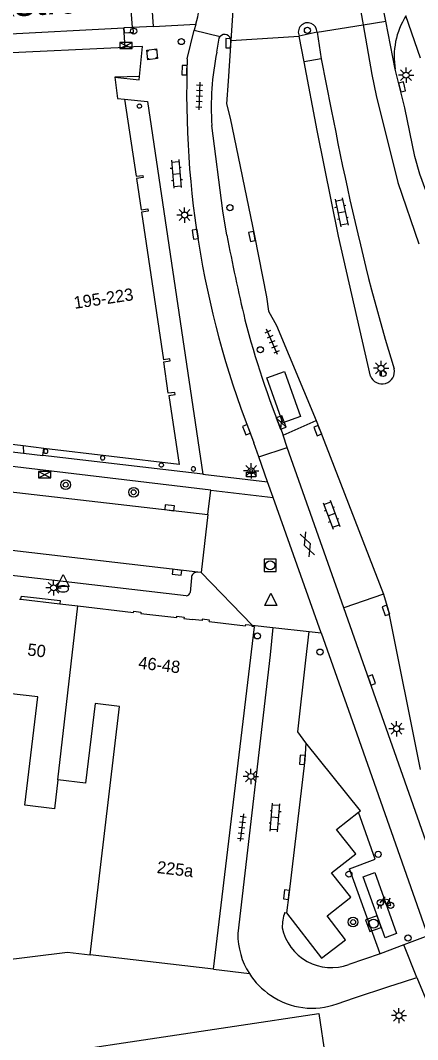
# Model space of a CAD drawing. Extents: x 132998 to 136004, y 396998 to 398512.
# Drawn here: x 134440.5 to 134473, y 397050.1 to 397133.5 of the extents above; entities that cross this region are included whole.
import ezdxf

# ---------------------------------------------------------------- set-up
doc = ezdxf.new("R2010")
doc.units = 0
for name, color, linetype in [('gg-anno-huisnummerreeks BGT', 7, 'Continuous'), ('gg-anno-openbare ruimte label', 7, 'Continuous'), ('gg-bbg-abri', 7, 'Continuous'), ('gg-bbg-gedigitaliseerde bebouwing', 7, 'Continuous'), ('gg-bbg-hoofdgebouw', 7, 'Continuous'), ('gg-bbg-onder overbouw', 7, 'Continuous'), ('gg-bbg-pand overbouw', 7, 'Continuous'), ('gg-bbg-pilaar onder overbouw', 7, 'Continuous'), ('gg-bbg-tussenscheiding', 7, 'Continuous'), ('gg-knt-verharding', 7, 'Continuous'), ('gg-knt-verharding nz', 7, 'Continuous'), ('gt-bbg-plantopografie pand', 7, 'Continuous'), ('gt-grn-vlakafsluiter', 7, 'Continuous'), ('gt-grn-weggrens', 7, 'Continuous'), ('gt-symb-afvalbak', 7, 'Continuous'), ('gt-symb-bloembak', 7, 'Continuous'), ('gt-symb-boom', 7, 'Continuous'), ('gt-symb-brandkraan', 7, 'Continuous'), ('gt-symb-fietsenrek', 7, 'Continuous'), ('gt-symb-gesloten verharding', 7, 'Continuous'), ('gt-symb-kast', 7, 'Continuous'), ('gt-symb-klinker verharding', 7, 'Continuous'), ('gt-symb-kolk', 7, 'Continuous'), ('gt-symb-lichtmast', 7, 'Continuous'), ('gt-symb-rioolschacht', 7, 'Continuous'), ('gt-symb-tegel verharding', 7, 'Continuous'), ('gt-symb-verkeersbordpaal', 7, 'Continuous'), ('gt-symb-waterafsluiter', 7, 'Continuous'), ('gt-symb-zuilkast', 7, 'Continuous')]:
    doc.layers.add(name, color=color, linetype=linetype)

# ---------------------------------------------------------------- blocks, each defined once
blk = doc.blocks.new('gt0-KAST')
at = {"layer": 'gt-symb-kast'}
for p, q in [((-0.501, -0.249), (0.501, 0.249)), ((-0.501, 0.249), (0.501, -0.249))]:
    blk.add_line(p, q, dxfattribs=at)
blk.add_lwpolyline([(0.501, 0.249), (-0.501, 0.249), (-0.501, -0.249), (0.501, -0.249)], close=True, dxfattribs=at)
blk = doc.blocks.new('gt0-KOLK')
at = {"layer": 'gt-symb-kolk'}
blk.add_lwpolyline([(0, 0), (0.375, 0), (0.375, 0.4), (-0.375, 0.4), (-0.375, 0), (0, 0)], dxfattribs=at)
blk = doc.blocks.new('gt0-VPAAL')
at = {"layer": 'gt-symb-verkeersbordpaal'}
blk.add_circle((0, 0), 0.25, dxfattribs=at)
blk = doc.blocks.new('gt0-BBAK')
at = {"layer": 'gt-symb-bloembak'}
for points in [[(-0.3, 0.4), (-0.3, 0.3), (-0.4, 0.3)], [(0.4, 0.3), (0.3, 0.3), (0.3, 0.4)], [(-0.4, -0.3), (-0.3, -0.3), (-0.3, -0.4)], [(0.3, -0.4), (0.3, -0.3), (0.4, -0.3)]]:
    blk.add_lwpolyline(points, dxfattribs=at)
blk.add_lwpolyline([(0.4, -0.4), (-0.4, -0.4), (-0.4, 0.4), (0.4, 0.4)], close=True, dxfattribs=at)
blk = doc.blocks.new('gt0-KL1')
at = {"layer": 'gt-symb-klinker verharding'}
for p, q in [((-1.15, 0.3), (1.15, 0.3)), ((-1, -0.3), (-1, 0.3)), ((-0.5, 0.3), (-0.5, 0.45)), ((0, -0.3), (0, 0.3)), ((0.5, 0.3), (0.5, 0.45)), ((1, -0.3), (1, 0.3)), ((-1.15, -0.3), (1.15, -0.3)), ((-0.5, -0.45), (-0.5, -0.3)), ((0.5, -0.45), (0.5, -0.3))]:
    blk.add_line(p, q, dxfattribs=at)
blk = doc.blocks.new('gt0-LMAST')
at = {"layer": 'gt-symb-lichtmast'}
for p, q in [((-0.182, 0.173), (-0.447, 0.438)), ((-0.005, 0.246), (-0.005, 0.621)), ((0.172, 0.173), (0.437, 0.438)), ((-0.255, -0.004), (-0.63, -0.004)), ((-0.182, -0.181), (-0.447, -0.446)), ((-0.005, -0.254), (-0.005, -0.629)), ((0.437, -0.446), (0.172, -0.181)), ((0.245, -0.004), (0.62, -0.004))]:
    blk.add_line(p, q, dxfattribs=at)
blk.add_circle((-0.005, -0.004), 0.25, dxfattribs=at)
blk = doc.blocks.new('gt0-TEG1')
at = {"layer": 'gt-symb-tegel verharding'}
for p, q in [((-1.125, 0), (1.125, 0)), ((-0.9, -0.25), (-0.9, 0.25)), ((-0.45, -0.25), (-0.45, 0.25)), ((0, -0.25), (0, 0.25)), ((0.45, -0.25), (0.45, 0.25)), ((0.9, -0.25), (0.9, 0.25))]:
    blk.add_line(p, q, dxfattribs=at)
blk = doc.blocks.new('gt0-BOOM')
at = {"layer": 'gt-symb-boom'}
for radius in [0.4, 0.2]:
    blk.add_circle((0, 0), radius, dxfattribs=at)
blk = doc.blocks.new('gt0-BR')
at = {"layer": 'gt-symb-brandkraan'}
for centre, radius, start, end in [((-0.244, 0), 0.206, 107.56694, 252.43307), ((0.599, -2.664), 3, 106.89205, 107.56694), ((0, -0.691), 0.938, 73.10799, 106.89205), ((-0.599, -2.664), 3, 72.43309, 73.10799), ((0.244, 0), 0.206, 287.56695, 72.43309), ((0.599, 2.664), 3, 252.43307, 253.10797), ((0, 0.691), 0.938, 253.10797, 286.89206), ((-0.599, 2.664), 3, 286.89206, 287.56695)]:
    blk.add_arc(centre, radius, start, end, dxfattribs=at)
blk = doc.blocks.new('gt0-WAFSL')
at = {"layer": 'gt-symb-waterafsluiter'}
for p, q in [((-0.5, -0.333), (0, 0.667)), ((0, 0.667), (0.5, -0.333)), ((0.5, -0.333), (-0.5, -0.333))]:
    blk.add_line(p, q, dxfattribs=at)
blk = doc.blocks.new('gt0-ABAK')
at = {"layer": 'gt-symb-afvalbak'}
blk.add_lwpolyline([(0.375, -0.5), (-0.375, -0.5), (-0.375, -0.1), (0.375, -0.1)], close=True, dxfattribs=at)
blk.add_circle((0, 0), 0.1, dxfattribs=at)
blk = doc.blocks.new('gt0-RS')
at = {"layer": 'gt-symb-rioolschacht'}
blk.add_lwpolyline([(-0.5, -0.5), (0.5, -0.5), (0.5, 0.5), (-0.5, 0.5)], close=True, dxfattribs=at)
blk.add_circle((0, 0), 0.375, dxfattribs=at)
blk = doc.blocks.new('gt0-FREK')
at = {"layer": 'gt-symb-fietsenrek'}
for p, q in [((0.757, 0.841), (0.866, 0.816)), ((0.259, 0.762), (0.294, 0.823)), ((0.54, 0.335), (0.259, 0.762)), ((0.294, 0.823), (0.767, 0.714)), ((0.767, 0.714), (0.54, 0.335)), ((0.767, 0.714), (0.84, 0.822)), ((0.895, 0.252), (0.767, 0.714))]:
    blk.add_line(p, q, dxfattribs=at)
for points in [[(0.294, 0.823), (0.36, 0.937), (0.452, 0.935)], [(-0.124, 0), (-0.047, 0.312), (0.053, 0.312), (0.12, 0)], [(0.036, 0.476), (0.228, 0.708), (0.259, 0.762)], [(0.54, 0.335), (0.555, 0.305), (0.895, 0.252)]]:
    blk.add_lwpolyline(points, dxfattribs=at)
for centre in [(0.036, 0.476), (0.895, 0.252)]:
    blk.add_circle(centre, 0.252, dxfattribs=at)
blk = doc.blocks.new('gt0-GESVH1')
at = {"layer": 'gt-symb-gesloten verharding'}
for p, q in [((-0.992, -0.261), (0.008, 0.239)), ((0.008, -0.261), (-0.992, 0.239)), ((0.008, 0.239), (1.008, -0.261)), ((1.008, 0.239), (0.008, -0.261))]:
    blk.add_line(p, q, dxfattribs=at)
blk = doc.blocks.new('gt0-ZKAST')
at = {"layer": 'gt-symb-zuilkast'}
for p, q in [((-0.501, -0.249), (0.501, 0.249)), ((-0.501, 0.249), (0.501, -0.249))]:
    blk.add_line(p, q, dxfattribs=at)
blk.add_lwpolyline([(0.501, 0.249), (-0.501, 0.249), (-0.501, -0.249), (0.501, -0.249)], close=True, dxfattribs=at)

msp = doc.modelspace()

# ---------------------------------------------------------------- linework, layer by layer
at = {"layer": 'gg-bbg-abri'}
msp.add_lwpolyline([(134463.429, 397101.056), (134461.988, 397100.54), (134460.679, 397104.224), (134462.121, 397104.736), (134463.429, 397101.056)], dxfattribs=at)
at = {"layer": 'gg-bbg-gedigitaliseerde bebouwing'}
msp.add_line((134456.3, 397055.84), (134446.244, 397057.011), dxfattribs=at)
for points in [[(134443.593, 397071.333), (134443.314, 397068.977), (134440.907, 397069.262), (134441.954, 397078.129), (134439.555, 397078.412)], [(134446.244, 397057.011), (134448.635, 397077.343), (134446.63, 397077.579), (134445.864, 397071.065), (134443.593, 397071.333)]]:
    msp.add_lwpolyline(points, dxfattribs=at)
at = {"layer": 'gg-bbg-hoofdgebouw'}
for p, q in [((134436.939, 397130.715), (134449.089, 397131.265)), ((134442.457, 397098.449), (134440.757, 397098.653)), ((134440.461, 397086.121), (134440.583, 397086.107)), ((134440.583, 397086.107), (134443.744, 397085.735)), ((134443.744, 397085.735), (134445.216, 397085.562)), ((134445.216, 397085.562), (134449.782, 397085.025))]:
    msp.add_line(p, q, dxfattribs=at)
for points in [[(134450.26, 397128.884), (134450.513, 397131.33), (134449.089, 397131.265)], [(134448.243, 397128.821), (134448.478, 397127.088), (134449.046, 397127.032)], [(134449.782, 397085.025), (134449.796, 397085.146), (134450.383, 397085.056), (134450.371, 397084.956), (134453.306, 397084.611), (134453.319, 397084.721), (134453.91, 397084.646), (134453.898, 397084.541), (134454.56, 397084.463)], [(134455.965, 397084.298), (134455.977, 397084.403), (134455.388, 397084.478), (134455.375, 397084.367), (134454.56, 397084.463)], [(134455.965, 397084.298), (134458.92, 397083.95), (134458.94, 397084.06), (134459.47, 397083.99)], [(134456.3, 397055.84), (134459.65, 397083.86), (134459.47, 397083.88), (134459.47, 397083.99)]]:
    msp.add_lwpolyline(points, dxfattribs=at)
at = {"layer": 'gg-bbg-onder overbouw'}
for p, q in [((134450.26, 397128.884), (134448.243, 397128.821)), ((134449.046, 397127.032), (134449.984, 397120.712)), ((134450.43, 397117.788), (134452.224, 397105.709)), ((134452.67, 397102.786), (134453.518, 397097.123)), ((134453.518, 397097.123), (134442.457, 397098.449))]:
    msp.add_line(p, q, dxfattribs=at)
for points in [[(134449.984, 397120.712), (134450.526, 397120.792), (134450.553, 397120.614), (134450.014, 397120.534), (134450.394, 397117.964), (134450.933, 397118.043), (134450.96, 397117.865), (134450.43, 397117.788)], [(134452.67, 397102.786), (134453.184, 397102.861), (134453.158, 397103.039), (134452.619, 397102.96), (134452.242, 397105.53), (134452.782, 397105.61), (134452.755, 397105.788), (134452.224, 397105.709)], [(134440.757, 397098.653), (134432.252, 397099.672), (134432.226, 397099.187), (134429.253, 397099.558), (134429.316, 397100.019), (134423.838, 397100.687), (134423.825, 397100.553), (134423.337, 397100.615)]]:
    msp.add_lwpolyline(points, dxfattribs=at)
at = {"layer": 'gg-bbg-pand overbouw'}
for p, q in [((134423.28, 397100.156), (134440.786, 397098.06)), ((134440.757, 397098.653), (134440.786, 397098.06)), ((134442.363, 397097.872), (134442.457, 397098.449)), ((134455.448, 397096.336), (134442.363, 397097.872))]:
    msp.add_line(p, q, dxfattribs=at)
for points in [[(134448.243, 397128.821), (134450.232, 397128.615), (134450.26, 397128.884)], [(134449.046, 397127.032), (134450.907, 397126.842), (134455.448, 397096.336)]]:
    msp.add_lwpolyline(points, dxfattribs=at)
at = {"layer": 'gg-bbg-pilaar onder overbouw'}
for points in [[(134450.244, 397126.281), (134450.191, 397126.295), (134450.145, 397126.325), (134450.111, 397126.367), (134450.091, 397126.418), (134450.088, 397126.473), (134450.102, 397126.526), (134450.132, 397126.572), (134450.174, 397126.606), (134450.225, 397126.626), (134450.28, 397126.629), (134450.333, 397126.615), (134450.379, 397126.585), (134450.413, 397126.543), (134450.433, 397126.492), (134450.436, 397126.437), (134450.422, 397126.384), (134450.392, 397126.338), (134450.35, 397126.304), (134450.299, 397126.284), (134450.244, 397126.281)], [(134442.438, 397098.195), (134442.456, 397098.143), (134442.488, 397098.099), (134442.533, 397098.067), (134442.585, 397098.051), (134442.64, 397098.051), (134442.692, 397098.069), (134442.736, 397098.101), (134442.768, 397098.146), (134442.784, 397098.198), (134442.784, 397098.253), (134442.766, 397098.305), (134442.734, 397098.349), (134442.689, 397098.381), (134442.637, 397098.397), (134442.582, 397098.397), (134442.53, 397098.379), (134442.486, 397098.347), (134442.454, 397098.302), (134442.438, 397098.25), (134442.438, 397098.195)], [(134447.274, 397097.851), (134447.219, 397097.851), (134447.167, 397097.833), (134447.123, 397097.801), (134447.091, 397097.756), (134447.075, 397097.704), (134447.075, 397097.649), (134447.093, 397097.597), (134447.125, 397097.553), (134447.17, 397097.521), (134447.222, 397097.505), (134447.277, 397097.505), (134447.329, 397097.523), (134447.373, 397097.555), (134447.405, 397097.6), (134447.421, 397097.652), (134447.421, 397097.707), (134447.403, 397097.759), (134447.371, 397097.803), (134447.326, 397097.835), (134447.274, 397097.851)], [(134452.126, 397097.249), (134452.171, 397097.217), (134452.203, 397097.173), (134452.221, 397097.121), (134452.221, 397097.066), (134452.205, 397097.014), (134452.173, 397096.969), (134452.129, 397096.937), (134452.077, 397096.919), (134452.022, 397096.919), (134451.97, 397096.935), (134451.925, 397096.967), (134451.893, 397097.011), (134451.875, 397097.063), (134451.875, 397097.118), (134451.891, 397097.17), (134451.923, 397097.215), (134451.967, 397097.247), (134452.019, 397097.265), (134452.074, 397097.265), (134452.126, 397097.249)]]:
    msp.add_lwpolyline(points, dxfattribs=at)
for start, end in [(0, 180), (180, 0)]:
    msp.add_arc((134454.666, 397096.772), 0.175, start, end, dxfattribs=at)
at = {"layer": 'gg-bbg-tussenscheiding'}
msp.add_line((134443.593, 397071.333), (134445.216, 397085.562), dxfattribs=at)
at = {"layer": 'gg-knt-verharding'}
for p, q in [((134470.387, 397133.396), (134466.75, 397151.9)), ((134449.68, 397132.881), (134449.33, 397137.89)), ((134451.421, 397132.967), (134451.073, 397137.946)), ((134449.68, 397132.881), (134448.997, 397132.847)), ((134451.421, 397132.967), (134449.68, 397132.881)), ((134454.862, 397133.147), (134454.731, 397132.658)), ((134471.16, 397129.466), (134470.387, 397133.396)), ((134419.97, 397131.363), (134448.997, 397132.847)), ((134449.089, 397131.265), (134448.997, 397132.847)), ((134454.173, 397130.328), (134454.731, 397132.658)), ((134454.731, 397132.658), (134456.852, 397132.139)), ((134464.769, 397132.502), (134463.318, 397132.173)), ((134463.715, 397130.08), (134463.318, 397132.173)), ((134464.769, 397132.502), (134465.116, 397130.322)), ((134465.116, 397130.322), (134463.715, 397130.08)), ((134465.116, 397130.322), (134465.936, 397126.186)), ((134461.46, 397108.52), (134464.703, 397100.748)), ((134462.318, 397098.539), (134462.005, 397099.545)), ((134460.009, 397097.773), (134459.612, 397098.922)), ((134460.009, 397097.773), (134462.318, 397098.539)), ((134466.968, 397085.413), (134462.318, 397098.539)), ((134460.735, 397095.715), (134460.009, 397097.773)), ((134461.189, 397094.427), (134460.735, 397095.715)), ((134439.545, 397094.925), (134455.839, 397093.038)), ((134465.096, 397083.352), (134461.189, 397094.427)), ((134455.839, 397093.038), (134455.298, 397088.294)), ((134454.067, 397086.403), (134431.585, 397089.028)), ((134454.509, 397087.863), (134454.403, 397086.658)), ((134455.298, 397088.294), (134455.026, 397088.323)), ((134465.096, 397083.352), (134467.655, 397076.12)), ((134460.941, 397081.566), (134458.301, 397058.765)), ((134467.655, 397076.12), (134473.814, 397058.566)), ((134462.139, 397060.482), (134462.287, 397060.466)), ((134471.866, 397057.834), (134469.917, 397057.102)), ((134473.814, 397058.566), (134471.866, 397057.834)), ((134469.917, 397057.102), (134467.37, 397056.226)), ((134456.3, 397055.84), (134459.241, 397055.491)), ((134470.647, 397054.423), (134471.839, 397054.818)), ((134471.839, 397054.818), (134472.918, 397055.175)), ((134472.918, 397055.175), (134474.472, 397051.432)), ((134466.413, 397053.021), (134467.843, 397053.495))]:
    msp.add_line(p, q, dxfattribs=at)
for points in [[(134456.575, 397130.874), (134456.777, 397132.005), (134456.852, 397132.139)], [(134457.726, 397131.811), (134457.518, 397128.506), (134457.371, 397126.631), (134457.677, 397125.464), (134459.648, 397115.835), (134460.642, 397110.859), (134460.813, 397109.675), (134461.46, 397108.52)], [(134469.133, 397104.374), (134466.52, 397115.815), (134464.785, 397124.453), (134463.715, 397130.08)], [(134474.554, 397117.105), (134473.176, 397120.884), (134472.759, 397122.335), (134471.948, 397126.313), (134471.16, 397129.466)], [(134457.41, 397115.896), (134457.076, 397117.891), (134456.172, 397124.871)], [(134469.218, 397111.424), (134470.328, 397107.383), (134471.079, 397104.959)], [(134464.703, 397100.748), (134465.009, 397099.985), (134470.201, 397086.532)], [(134456.093, 397095.036), (134438.958, 397097.084), (134438.95, 397097.015)], [(134455.839, 397093.038), (134455.858, 397093.035), (134456.093, 397095.036)], [(134440.583, 397086.107), (134440.615, 397086.372), (134443.775, 397085.997), (134443.744, 397085.735)], [(134470.201, 397086.532), (134470.595, 397085.258), (134473.195, 397072.195)], [(134477.42, 397055.904), (134474.176, 397064.878), (134469.048, 397079.45), (134466.968, 397085.413)], [(134463.868, 397074.376), (134463.196, 397075.257), (134463.848, 397081.137)], [(134468.157, 397068.682), (134468.31, 397068.812), (134463.868, 397074.376)], [(134462.287, 397060.466), (134465.147, 397056.747), (134467.096, 397058.243), (134465.593, 397060.202), (134467.544, 397061.737), (134465.951, 397063.736), (134467.944, 397065.294), (134466.363, 397067.278), (134468.157, 397068.682)], [(134469.917, 397057.102), (134467.409, 397064.06), (134469.519, 397064.837), (134468.157, 397068.682)]]:
    msp.add_lwpolyline(points, dxfattribs=at)
for centre, radius, start, end in [((134418.596, 397142.552), 37.466, 345.46152, 353.31563), ((134477.315, 397130.508), 6.243, 147.82707, 189.60859), ((134464.005, 397132.509), 0.765, 359.4385, 206.112), ((134457.237, 397131.836), 0.49, 357.09997, 141.75921), ((134479.22, 397126.339), 23.095, 168.67485, 183.64379), ((134530.818, 397127.428), 76.7, 177.83291, 201.81755), ((134704.197, 397171.412), 242.515, 190.74788, 194.32124), ((134583.5, 397139.106), 128.208, 190.42989, 193.5934), ((134529.675, 397127.184), 73.097, 194.42656, 202.21712), ((134470.08, 397104.752), 1.02, 201.75505, 11.70825), ((134454.979, 397087.856), 0.47, 84.21311, 179.10898), ((134454.099, 397086.709), 0.308, 263.9421, 350.44971), ((134465.484, 397059.263), 3.561, 159.98352, 180.37443), ((134464.306, 397058.717), 6.006, 179.5444, 212.49426), ((134465.954, 397060.094), 4.119, 191.9655, 290.11126), ((134464.301, 397058.709), 5.996, 212.45398, 236.33777), ((134464.362, 397058.569), 5.915, 235.09554, 290.29135)]:
    msp.add_arc(centre, radius, start, end, dxfattribs=at)
at = {"layer": 'gg-knt-verharding nz'}
for p, q in [((134462.005, 397099.545), (134464.703, 397100.748)), ((134455.026, 397088.323), (134431.064, 397091.112)), ((134470.201, 397086.532), (134466.968, 397085.413)), ((134459.47, 397083.99), (134461.15, 397083.8)), ((134461.15, 397083.8), (134460.941, 397081.566)), ((134461.15, 397083.8), (134464.126, 397083.462)), ((134463.848, 397081.137), (134464.126, 397083.462)), ((134464.126, 397083.462), (134465.096, 397083.352))]:
    msp.add_line(p, q, dxfattribs=at)
for points in [[(134451.76, 397232.84), (134454.829, 397216.675), (134458.274, 397192.039), (134460.675, 397175.365), (134462.944, 397161.912), (134464.767, 397152.923), (134468.224, 397134.932), (134468.543, 397133.103)], [(134445.896, 397229.37), (134447.492, 397220.423), (134448.411, 397215.129), (134453.489, 397181.254), (134455.92, 397163.317), (134457.109, 397152.782), (134458.116, 397143.489), (134458.243, 397141.76), (134458.091, 397137.175), (134457.726, 397131.811)], [(134468.543, 397133.103), (134469.252, 397129.043), (134469.589, 397127.335), (134471.372, 397120.203), (134473.091, 397115.177)], [(134463.868, 397074.376), (134463.764, 397072.967), (134462.473, 397061.92), (134462.287, 397060.466)], [(134471.249, 397058.779), (134470.329, 397058.414), (134468.545, 397063.406), (134469.481, 397063.76), (134471.249, 397058.779)]]:
    msp.add_lwpolyline(points, dxfattribs=at)
at = {"layer": 'gt-bbg-plantopografie pand'}
msp.add_lwpolyline([(134446.086, 397036.906), (134444.254, 397049.117), (134464.913, 397052.215), (134465.959, 397045.243), (134470.477, 397045.921), (134470.607, 397034.15), (134467.688, 397033.712), (134468.832, 397026.086), (134451.045, 397025.517), (134447.811, 397025.414), (134447.81, 397025.414)], dxfattribs=at)
at = {"layer": 'gt-grn-vlakafsluiter'}
for p, q in [((134456.093, 397095.036), (134461.189, 397094.427)), ((134455.298, 397088.294), (134459.47, 397083.99)), ((134400.531, 397051.803), (134444.38, 397057.228)), ((134444.38, 397057.228), (134446.244, 397057.011))]:
    msp.add_line(p, q, dxfattribs=at)
at = {"layer": 'gt-grn-weggrens'}
for p, q in [((134473.22, 397130.38), (134472.031, 397133.832)), ((134451.421, 397132.967), (134454.862, 397133.147)), ((134464.769, 397132.502), (134468.543, 397133.103)), ((134468.543, 397133.103), (134470.387, 397133.396)), ((134457.726, 397131.811), (134463.318, 397132.173)), ((134440.786, 397098.06), (134442.363, 397097.872)), ((134455.448, 397096.336), (134460.735, 397095.715)), ((134472.918, 397055.175), (134471.866, 397057.834)), ((134467.843, 397053.495), (134470.647, 397054.423))]:
    msp.add_line(p, q, dxfattribs=at)

# ---------------------------------------------------------------- block references
at = {"layer": 'gt-symb-afvalbak'}
msp.add_blockref('gt0-ABAK', (134459.389, 397096.618), dxfattribs=at)
at = {"layer": 'gt-symb-bloembak', "rotation": 6.721623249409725}
msp.add_blockref('gt0-BBAK', (134451.302, 397130.692), dxfattribs=at)
at = {"layer": 'gt-symb-boom'}
for p in [(134444.238, 397095.48), (134449.783, 397094.868), (134467.716, 397059.702)]:
    msp.add_blockref('gt0-BOOM', p, dxfattribs=at)
at = {"layer": 'gt-symb-brandkraan'}
msp.add_blockref('gt0-BR', (134444.018, 397086.965), dxfattribs=at)
at = {"layer": 'gt-symb-fietsenrek'}
msp.add_blockref('gt0-FREK', (134469.896, 397060.814), dxfattribs=at)
at = {"layer": 'gt-symb-gesloten verharding', "rotation": -69.44395478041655}
msp.add_blockref('gt0-GESVH1', (134463.984, 397090.606), dxfattribs=at)
at = {"layer": 'gt-symb-kast'}
for p in [(134449.166, 397131.415), (134442.515, 397096.301)]:
    msp.add_blockref('gt0-KAST', p, dxfattribs=at)
at = {"layer": 'gt-symb-klinker verharding'}
for p, rotation in [((134453.275, 397120.91), -84.77963836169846), ((134466.775, 397117.778), -77.88123966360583), ((134465.963, 397093.04), -69.57138285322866), ((134461.341, 397068.258), 85.00791883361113)]:
    msp.add_blockref('gt0-KL1', p, dxfattribs=dict(at, rotation=rotation))
at = {"layer": 'gt-symb-kolk'}
for p, rotation in [((134449.395, 397132.47), 3.094058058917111), ((134457.719, 397131.598), 88.10803458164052), ((134454.143, 397129.391), 88.79696545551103), ((134471.916, 397128.078), 104.30027744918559), ((134454.633, 397115.931), -81.37577126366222), ((134459.648, 397115.835), 101.53462065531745), ((134458.814, 397099.905), -69.1353388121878), ((134465.009, 397099.985), 111.83887533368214), ((134452.698, 397093.401), -6.591503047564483), ((134453.355, 397088.518), 173.33542200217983), ((134470.595, 397085.258), 107.2047821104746), ((134469.048, 397079.45), -70.77393479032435), ((134463.764, 397072.967), 85.7919209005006), ((134462.473, 397061.92), 83.33542200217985)]:
    msp.add_blockref('gt0-KOLK', p, dxfattribs=dict(at, rotation=rotation))
at = {"layer": 'gt-symb-lichtmast'}
for p in [(134472.046, 397128.991), (134453.953, 397117.547), (134470.005, 397105.009), (134459.394, 397096.622), (134443.25, 397087.051), (134471.27, 397075.526), (134459.37, 397071.617), (134471.471, 397052.052)]:
    msp.add_blockref('gt0-LMAST', p, dxfattribs=at)
at = {"layer": 'gt-symb-rioolschacht'}
msp.add_blockref('gt0-RS', (134460.939, 397088.892), dxfattribs=at)
at = {"layer": 'gt-symb-rioolschacht', "rotation": 19.243962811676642}
msp.add_blockref('gt0-RS', (134469.38, 397059.572), dxfattribs=at)
at = {"layer": 'gt-symb-tegel verharding'}
for p, rotation in [((134455.151, 397127.288), -92.12109639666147), ((134461.098, 397107.164), 113.56707121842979), ((134458.626, 397067.432), -96.89054832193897)]:
    msp.add_blockref('gt0-TEG1', p, dxfattribs=dict(at, rotation=rotation))
at = {"layer": 'gt-symb-verkeersbordpaal'}
for p in [(134463.989, 397132.655), (134449.791, 397132.588), (134453.687, 397131.736), (134457.65, 397118.149), (134460.14, 397106.519), (134470.167, 397104.58), (134459.898, 397083.116), (134465.016, 397081.786), (134469.764, 397065.244), (134467.373, 397063.622), (134472.204, 397058.404)]:
    msp.add_blockref('gt0-VPAAL', p, dxfattribs=at)
at = {"layer": 'gt-symb-waterafsluiter'}
for p in [(134444.029, 397087.482), (134460.997, 397085.933)]:
    msp.add_blockref('gt0-WAFSL', p, dxfattribs=at)
at = {"layer": 'gt-symb-zuilkast', "rotation": -68.89991625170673}
msp.add_blockref('gt0-ZKAST', (134461.844, 397100.573), dxfattribs=at)

# ---------------------------------------------------------------- texts
at = {"layer": 'gg-anno-huisnummerreeks BGT'}
for s, rotation, p in [('195-223', 8.5, (134444.972, 397109.865)), ('50', 353.3, (134441.071, 397081.518)), ('46-48', 353.3, (134450.132, 397080.45)), ('225a', 353.2, (134451.649, 397063.72))]:
    msp.add_text(s, height=1, rotation=rotation, dxfattribs=at).set_placement(p)
at = {"layer": 'gg-anno-openbare ruimte label'}
msp.add_text('Joannes van Oisterwijkstraat', height=2.5, rotation=3.1, dxfattribs=at).set_placement((134405.749, 397131.936))

doc.saveas('drawing.dxf')
